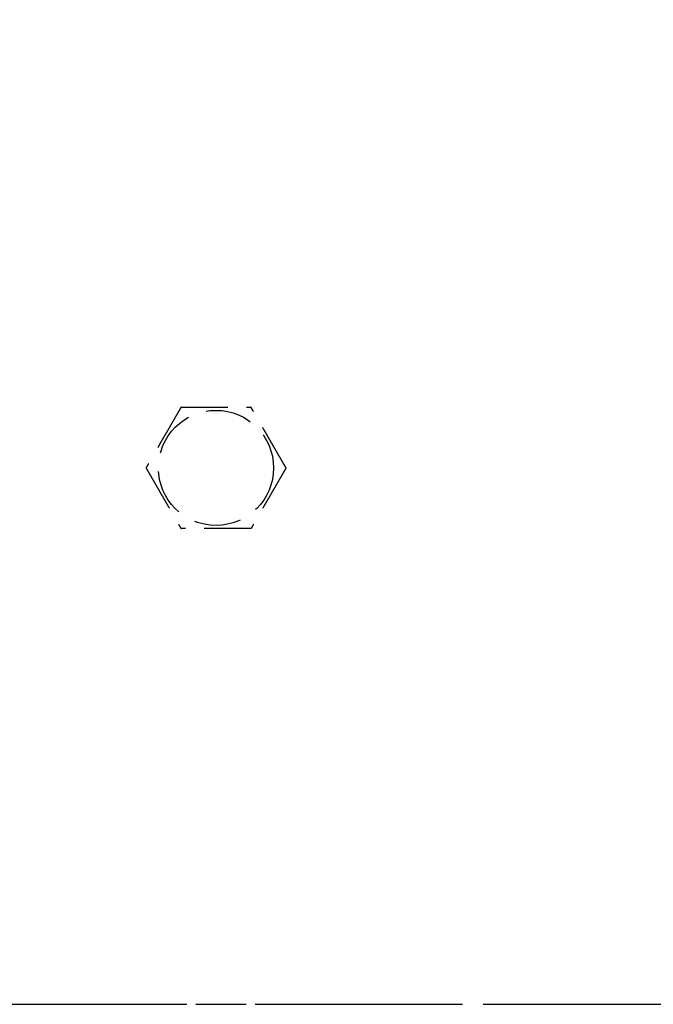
# Model space of a CAD drawing. Header units: millimetres. Extents: x -50096 to 615650, y 194565 to 243945.
# Tile 280 of 354: x 254903 to 254971, y 221663 to 221768. Entities that reach past the tile are written whole.
import ezdxf

# ---------------------------------------------------------------- set-up
doc = ezdxf.new("R2010")
doc.units = ezdxf.units.MM
for name, pattern in [('CENTER2', [28.575, 19.05, -3.175, 3.175, -3.175]), ('ГТО-1 Пунктир', [7, 5, -2]), ('осевая', [50.8, 31.75, -6.35, 6.35, -6.35])]:
    doc.linetypes.add(name, pattern=pattern)
for name, color, linetype, lineweight in [('ГТО-2_Оси_025', 6, 'осевая', 25), ('ГТО-2_Размеры_035', 2, 'Continuous', 35), ('ОГОС_Пунктир_025', 151, 'ГТО-1 Пунктир', 25)]:
    doc.layers.add(name, color=color, linetype=linetype, lineweight=lineweight)
doc.layers.add('ГТО-2_Штриховка_018', color=7, linetype='Continuous', lineweight=18, true_color=0x6b6b6b)
doc.layers.add('ОЗиМ Оси', color=4, linetype='CENTER2')

# ---------------------------------------------------------------- blocks, each defined once
blk = doc.blocks.new('ОГСО_Затвор_План')
at = {"layer": 'ГТО-2_Оси_025', "ltscale": 0.5}
blk.add_line((1439.69, 0), (-1270.3, 0), dxfattribs=at)
at = {"layer": 'ОГОС_Пунктир_025'}
blk.add_circle((-1044.17, 57.5), 6.17, dxfattribs=at)
blk.add_circle((-1044.17, 57.5), 6.17, dxfattribs=at)
for points, knots in [([(-1047.92, 64), (-1047.92, 64), (-1047.92, 64), (-1047.93, 63.99), (-1047.93, 63.99), (-1047.93, 63.98), (-1047.94, 63.97), (-1047.94, 63.96), (-1047.95, 63.95), (-1047.96, 63.94), (-1047.97, 63.93), (-1047.98, 63.91), (-1047.99, 63.89), (-1048, 63.87), (-1048.01, 63.84), (-1048.03, 63.81), (-1048.05, 63.78), (-1048.07, 63.75), (-1048.09, 63.71), (-1048.11, 63.68), (-1048.14, 63.63), (-1048.16, 63.58), (-1048.2, 63.52), (-1048.23, 63.46), (-1048.27, 63.4), (-1048.31, 63.34), (-1048.34, 63.27), (-1048.38, 63.21), (-1048.44, 63.11), (-1048.51, 62.99), (-1048.6, 62.84), (-1048.68, 62.68), (-1048.78, 62.52), (-1048.87, 62.37), (-1048.96, 62.21), (-1049.05, 62.05), (-1049.14, 61.89), (-1049.23, 61.73), (-1049.37, 61.49), (-1049.56, 61.16), (-1049.83, 60.69), (-1050.13, 60.17), (-1050.39, 59.73), (-1050.56, 59.43), (-1050.66, 59.26), (-1050.76, 59.09), (-1050.85, 58.93), (-1050.95, 58.76), (-1051.04, 58.6), (-1051.12, 58.46), (-1051.19, 58.34), (-1051.24, 58.25), (-1051.3, 58.15), (-1051.34, 58.08), (-1051.38, 58.01), (-1051.41, 57.96), (-1051.44, 57.91), (-1051.47, 57.86), (-1051.49, 57.82), (-1051.52, 57.77), (-1051.54, 57.73), (-1051.56, 57.7), (-1051.58, 57.67), (-1051.59, 57.65), (-1051.61, 57.62), (-1051.62, 57.6), (-1051.63, 57.58), (-1051.64, 57.56), (-1051.65, 57.55), (-1051.65, 57.54), (-1051.66, 57.53), (-1051.66, 57.52), (-1051.67, 57.51), (-1051.67, 57.51), (-1051.67, 57.5), (-1051.67, 57.5), (-1051.68, 57.5), (-1051.68, 57.5)], [0, 0, 0, 0, 0.004183, 0.008798, 0.014277, 0.021052, 0.029555, 0.040217, 0.053196, 0.068474, 0.085817, 0.104991, 0.125761, 0.147894, 0.180988, 0.216154, 0.253227, 0.292043, 0.332438, 0.374248, 0.417309, 0.483329, 0.551509, 0.621608, 0.693385, 0.766598, 0.841007, 0.916369, 0.992445, 1.16744, 1.344595, 1.523627, 1.704251, 1.886185, 2.069143, 2.252842, 2.436999, 2.621329, 2.805548, 3.279758, 3.752764, 4.418916, 5.086098, 5.279545, 5.472705, 5.665157, 5.856476, 6.046242, 6.23403, 6.419418, 6.531407, 6.641933, 6.750592, 6.856976, 6.916916, 6.975717, 7.033125, 7.088886, 7.142748, 7.194455, 7.243755, 7.276849, 7.308455, 7.338404, 7.366526, 7.392651, 7.41661, 7.433191, 7.448323, 7.461896, 7.473799, 7.483921, 7.492153, 7.498384, 7.502503, 7.504448, 7.505534, 7.505534, 7.505534, 7.505534]), ([(-1047.92, 64), (-1047.92, 64), (-1047.92, 64), (-1047.93, 63.99), (-1047.93, 63.99), (-1047.93, 63.98), (-1047.94, 63.97), (-1047.94, 63.96), (-1047.95, 63.95), (-1047.96, 63.94), (-1047.97, 63.93), (-1047.98, 63.91), (-1047.99, 63.89), (-1048, 63.87), (-1048.01, 63.84), (-1048.03, 63.81), (-1048.05, 63.78), (-1048.07, 63.75), (-1048.09, 63.71), (-1048.11, 63.68), (-1048.14, 63.63), (-1048.16, 63.58), (-1048.2, 63.52), (-1048.23, 63.46), (-1048.27, 63.4), (-1048.31, 63.34), (-1048.34, 63.27), (-1048.38, 63.21), (-1048.44, 63.11), (-1048.51, 62.99), (-1048.6, 62.84), (-1048.68, 62.68), (-1048.78, 62.52), (-1048.87, 62.37), (-1048.96, 62.21), (-1049.05, 62.05), (-1049.14, 61.89), (-1049.23, 61.73), (-1049.37, 61.49), (-1049.56, 61.16), (-1049.83, 60.69), (-1050.13, 60.17), (-1050.39, 59.73), (-1050.56, 59.43), (-1050.66, 59.26), (-1050.76, 59.09), (-1050.85, 58.93), (-1050.95, 58.76), (-1051.04, 58.6), (-1051.12, 58.46), (-1051.19, 58.34), (-1051.24, 58.25), (-1051.3, 58.15), (-1051.34, 58.08), (-1051.38, 58.01), (-1051.41, 57.96), (-1051.44, 57.91), (-1051.47, 57.86), (-1051.49, 57.82), (-1051.52, 57.77), (-1051.54, 57.73), (-1051.56, 57.7), (-1051.58, 57.67), (-1051.59, 57.65), (-1051.61, 57.62), (-1051.62, 57.6), (-1051.63, 57.58), (-1051.64, 57.56), (-1051.65, 57.55), (-1051.65, 57.54), (-1051.66, 57.53), (-1051.66, 57.52), (-1051.67, 57.51), (-1051.67, 57.51), (-1051.67, 57.5), (-1051.67, 57.5), (-1051.68, 57.5), (-1051.68, 57.5)], [0, 0, 0, 0, 0.004183, 0.008798, 0.014277, 0.021052, 0.029555, 0.040217, 0.053196, 0.068474, 0.085817, 0.104991, 0.125761, 0.147894, 0.180988, 0.216154, 0.253227, 0.292043, 0.332438, 0.374248, 0.417309, 0.483329, 0.551509, 0.621608, 0.693385, 0.766598, 0.841007, 0.916369, 0.992445, 1.16744, 1.344595, 1.523627, 1.704251, 1.886185, 2.069143, 2.252842, 2.436999, 2.621329, 2.805548, 3.279758, 3.752764, 4.418916, 5.086098, 5.279545, 5.472705, 5.665157, 5.856476, 6.046242, 6.23403, 6.419418, 6.531407, 6.641933, 6.750592, 6.856976, 6.916916, 6.975717, 7.033125, 7.088886, 7.142748, 7.194455, 7.243755, 7.276849, 7.308455, 7.338404, 7.366526, 7.392651, 7.41661, 7.433191, 7.448323, 7.461896, 7.473799, 7.483921, 7.492153, 7.498384, 7.502503, 7.504448, 7.505534, 7.505534, 7.505534, 7.505534]), ([(-1047.92, 64), (-1047.92, 64), (-1047.92, 64), (-1047.92, 64), (-1047.91, 64), (-1047.91, 64), (-1047.9, 64), (-1047.89, 64), (-1047.88, 64), (-1047.87, 64), (-1047.86, 64), (-1047.84, 64), (-1047.83, 64), (-1047.81, 64), (-1047.79, 64), (-1047.77, 64), (-1047.74, 64), (-1047.71, 64), (-1047.68, 64), (-1047.64, 64), (-1047.61, 64), (-1047.57, 64), (-1047.54, 64), (-1047.49, 64), (-1047.44, 64), (-1047.38, 64), (-1047.31, 64), (-1047.25, 64), (-1047.18, 64), (-1047.12, 64), (-1047.05, 64), (-1046.98, 64), (-1046.88, 64), (-1046.75, 64), (-1046.58, 64), (-1046.42, 64), (-1046.25, 64), (-1046.08, 64), (-1045.91, 64), (-1045.74, 64), (-1045.57, 64), (-1045.39, 64), (-1045.22, 64), (-1044.98, 64), (-1044.67, 64), (-1044.29, 64), (-1043.91, 64), (-1043.49, 64), (-1043.01, 64), (-1042.62, 64), (-1042.36, 64), (-1042.24, 64), (-1042.11, 64), (-1041.98, 64), (-1041.85, 64), (-1041.73, 64), (-1041.61, 64), (-1041.48, 64), (-1041.37, 64), (-1041.28, 64), (-1041.2, 64), (-1041.12, 64), (-1041.05, 64), (-1040.98, 64), (-1040.92, 64), (-1040.88, 64), (-1040.83, 64), (-1040.79, 64), (-1040.75, 64), (-1040.71, 64), (-1040.67, 64), (-1040.63, 64), (-1040.61, 64), (-1040.58, 64), (-1040.56, 64), (-1040.54, 64), (-1040.52, 64), (-1040.5, 64), (-1040.48, 64), (-1040.47, 64), (-1040.46, 64), (-1040.45, 64), (-1040.44, 64), (-1040.43, 64), (-1040.42, 64), (-1040.42, 64), (-1040.42, 64), (-1040.42, 64), (-1040.42, 64)], [0, 0, 0, 0, 0.003645, 0.007566, 0.012039, 0.017343, 0.023752, 0.031543, 0.040993, 0.052264, 0.065302, 0.079955, 0.096069, 0.113489, 0.132062, 0.151634, 0.180993, 0.211956, 0.244414, 0.278254, 0.313367, 0.349642, 0.386968, 0.425234, 0.484849, 0.546199, 0.609114, 0.67342, 0.738945, 0.805518, 0.872967, 0.94112, 1.009805, 1.173352, 1.338697, 1.50563, 1.673945, 1.843435, 2.013891, 2.185105, 2.356871, 2.528981, 2.701226, 2.8734, 3.253795, 3.633187, 4.011941, 4.390425, 4.911078, 5.431731, 5.559867, 5.687803, 5.81535, 5.942319, 6.068521, 6.193767, 6.317868, 6.440634, 6.561877, 6.642693, 6.722516, 6.801133, 6.878331, 6.953896, 7.000474, 7.046161, 7.090798, 7.134226, 7.176284, 7.216813, 7.255653, 7.292644, 7.318036, 7.342284, 7.365288, 7.386943, 7.407149, 7.425803, 7.442802, 7.456039, 7.467883, 7.478242, 7.487027, 7.494147, 7.499513, 7.503033, 7.504638, 7.505536, 7.505536, 7.505536, 7.505536]), ([(-1047.92, 64), (-1047.92, 64), (-1047.92, 64), (-1047.92, 64), (-1047.91, 64), (-1047.91, 64), (-1047.9, 64), (-1047.89, 64), (-1047.88, 64), (-1047.87, 64), (-1047.86, 64), (-1047.84, 64), (-1047.83, 64), (-1047.81, 64), (-1047.79, 64), (-1047.77, 64), (-1047.74, 64), (-1047.71, 64), (-1047.68, 64), (-1047.64, 64), (-1047.61, 64), (-1047.57, 64), (-1047.54, 64), (-1047.49, 64), (-1047.44, 64), (-1047.38, 64), (-1047.31, 64), (-1047.25, 64), (-1047.18, 64), (-1047.12, 64), (-1047.05, 64), (-1046.98, 64), (-1046.88, 64), (-1046.75, 64), (-1046.58, 64), (-1046.42, 64), (-1046.25, 64), (-1046.08, 64), (-1045.91, 64), (-1045.74, 64), (-1045.57, 64), (-1045.39, 64), (-1045.22, 64), (-1044.98, 64), (-1044.67, 64), (-1044.29, 64), (-1043.91, 64), (-1043.49, 64), (-1043.01, 64), (-1042.62, 64), (-1042.36, 64), (-1042.24, 64), (-1042.11, 64), (-1041.98, 64), (-1041.85, 64), (-1041.73, 64), (-1041.61, 64), (-1041.48, 64), (-1041.37, 64), (-1041.28, 64), (-1041.2, 64), (-1041.12, 64), (-1041.05, 64), (-1040.98, 64), (-1040.92, 64), (-1040.88, 64), (-1040.83, 64), (-1040.79, 64), (-1040.75, 64), (-1040.71, 64), (-1040.67, 64), (-1040.63, 64), (-1040.61, 64), (-1040.58, 64), (-1040.56, 64), (-1040.54, 64), (-1040.52, 64), (-1040.5, 64), (-1040.48, 64), (-1040.47, 64), (-1040.46, 64), (-1040.45, 64), (-1040.44, 64), (-1040.43, 64), (-1040.42, 64), (-1040.42, 64), (-1040.42, 64), (-1040.42, 64), (-1040.42, 64)], [0, 0, 0, 0, 0.003645, 0.007566, 0.012039, 0.017343, 0.023752, 0.031543, 0.040993, 0.052264, 0.065302, 0.079955, 0.096069, 0.113489, 0.132062, 0.151634, 0.180993, 0.211956, 0.244414, 0.278254, 0.313367, 0.349642, 0.386968, 0.425234, 0.484849, 0.546199, 0.609114, 0.67342, 0.738945, 0.805518, 0.872967, 0.94112, 1.009805, 1.173352, 1.338697, 1.50563, 1.673945, 1.843435, 2.013891, 2.185105, 2.356871, 2.528981, 2.701226, 2.8734, 3.253795, 3.633187, 4.011941, 4.390425, 4.911078, 5.431731, 5.559867, 5.687803, 5.81535, 5.942319, 6.068521, 6.193767, 6.317868, 6.440634, 6.561877, 6.642693, 6.722516, 6.801133, 6.878331, 6.953896, 7.000474, 7.046161, 7.090798, 7.134226, 7.176284, 7.216813, 7.255653, 7.292644, 7.318036, 7.342284, 7.365288, 7.386943, 7.407149, 7.425803, 7.442802, 7.456039, 7.467883, 7.478242, 7.487027, 7.494147, 7.499513, 7.503033, 7.504638, 7.505536, 7.505536, 7.505536, 7.505536]), ([(-1036.66, 57.5), (-1036.67, 57.5), (-1036.67, 57.5), (-1036.67, 57.51), (-1036.67, 57.51), (-1036.67, 57.52), (-1036.68, 57.52), (-1036.68, 57.53), (-1036.69, 57.54), (-1036.69, 57.55), (-1036.7, 57.56), (-1036.7, 57.57), (-1036.71, 57.58), (-1036.72, 57.6), (-1036.73, 57.61), (-1036.74, 57.64), (-1036.76, 57.66), (-1036.78, 57.69), (-1036.79, 57.72), (-1036.81, 57.76), (-1036.83, 57.79), (-1036.86, 57.83), (-1036.88, 57.87), (-1036.91, 57.92), (-1036.94, 57.97), (-1036.97, 58.03), (-1037, 58.08), (-1037.03, 58.14), (-1037.07, 58.2), (-1037.1, 58.26), (-1037.14, 58.32), (-1037.19, 58.4), (-1037.25, 58.52), (-1037.33, 58.66), (-1037.42, 58.8), (-1037.5, 58.95), (-1037.59, 59.1), (-1037.67, 59.24), (-1037.76, 59.39), (-1037.84, 59.54), (-1037.93, 59.69), (-1038.02, 59.84), (-1038.14, 60.05), (-1038.29, 60.32), (-1038.48, 60.65), (-1038.67, 60.97), (-1038.88, 61.34), (-1039.12, 61.75), (-1039.32, 62.1), (-1039.45, 62.33), (-1039.52, 62.45), (-1039.6, 62.58), (-1039.67, 62.7), (-1039.74, 62.82), (-1039.81, 62.94), (-1039.88, 63.06), (-1039.94, 63.17), (-1039.99, 63.25), (-1040.03, 63.32), (-1040.06, 63.39), (-1040.1, 63.46), (-1040.14, 63.51), (-1040.16, 63.56), (-1040.19, 63.6), (-1040.21, 63.64), (-1040.23, 63.68), (-1040.25, 63.71), (-1040.27, 63.75), (-1040.29, 63.78), (-1040.31, 63.81), (-1040.32, 63.84), (-1040.34, 63.86), (-1040.35, 63.88), (-1040.36, 63.9), (-1040.37, 63.91), (-1040.38, 63.93), (-1040.39, 63.94), (-1040.39, 63.96), (-1040.4, 63.97), (-1040.4, 63.98), (-1040.41, 63.98), (-1040.41, 63.99), (-1040.41, 63.99), (-1040.42, 64), (-1040.42, 64), (-1040.42, 64), (-1040.42, 64)], [0, 0, 0, 0, 0.003647, 0.00757, 0.012046, 0.017351, 0.023761, 0.031553, 0.041004, 0.052275, 0.065312, 0.079964, 0.096076, 0.113495, 0.132067, 0.151638, 0.185325, 0.221088, 0.258762, 0.298181, 0.33918, 0.381592, 0.425253, 0.48487, 0.546221, 0.609136, 0.673441, 0.738966, 0.805539, 0.872987, 0.941139, 1.009822, 1.173367, 1.33871, 1.505642, 1.673957, 1.843445, 2.013901, 2.185115, 2.356881, 2.528991, 2.701236, 2.87341, 3.253803, 3.633193, 4.011945, 4.390427, 4.91108, 5.431733, 5.575876, 5.719736, 5.863044, 6.005531, 6.146928, 6.286964, 6.425373, 6.561883, 6.642701, 6.722526, 6.801145, 6.878344, 6.95391, 7.000487, 7.046173, 7.090809, 7.134235, 7.176293, 7.21682, 7.255659, 7.292649, 7.318042, 7.34229, 7.365294, 7.38695, 7.407156, 7.425811, 7.442813, 7.456051, 7.467896, 7.478256, 7.487041, 7.49416, 7.499522, 7.503037, 7.504636, 7.505526, 7.505526, 7.505526, 7.505526]), ([(-1036.66, 57.5), (-1036.67, 57.5), (-1036.67, 57.5), (-1036.67, 57.51), (-1036.67, 57.51), (-1036.67, 57.52), (-1036.68, 57.52), (-1036.68, 57.53), (-1036.69, 57.54), (-1036.69, 57.55), (-1036.7, 57.56), (-1036.7, 57.57), (-1036.71, 57.58), (-1036.72, 57.6), (-1036.73, 57.61), (-1036.74, 57.64), (-1036.76, 57.66), (-1036.78, 57.69), (-1036.79, 57.72), (-1036.81, 57.76), (-1036.83, 57.79), (-1036.86, 57.83), (-1036.88, 57.87), (-1036.91, 57.92), (-1036.94, 57.97), (-1036.97, 58.03), (-1037, 58.08), (-1037.03, 58.14), (-1037.07, 58.2), (-1037.1, 58.26), (-1037.14, 58.32), (-1037.19, 58.4), (-1037.25, 58.52), (-1037.33, 58.66), (-1037.42, 58.8), (-1037.5, 58.95), (-1037.59, 59.1), (-1037.67, 59.24), (-1037.76, 59.39), (-1037.84, 59.54), (-1037.93, 59.69), (-1038.02, 59.84), (-1038.14, 60.05), (-1038.29, 60.32), (-1038.48, 60.65), (-1038.67, 60.97), (-1038.88, 61.34), (-1039.12, 61.75), (-1039.32, 62.1), (-1039.45, 62.33), (-1039.52, 62.45), (-1039.6, 62.58), (-1039.67, 62.7), (-1039.74, 62.82), (-1039.81, 62.94), (-1039.88, 63.06), (-1039.94, 63.17), (-1039.99, 63.25), (-1040.03, 63.32), (-1040.06, 63.39), (-1040.1, 63.46), (-1040.14, 63.51), (-1040.16, 63.56), (-1040.19, 63.6), (-1040.21, 63.64), (-1040.23, 63.68), (-1040.25, 63.71), (-1040.27, 63.75), (-1040.29, 63.78), (-1040.31, 63.81), (-1040.32, 63.84), (-1040.34, 63.86), (-1040.35, 63.88), (-1040.36, 63.9), (-1040.37, 63.91), (-1040.38, 63.93), (-1040.39, 63.94), (-1040.39, 63.96), (-1040.4, 63.97), (-1040.4, 63.98), (-1040.41, 63.98), (-1040.41, 63.99), (-1040.41, 63.99), (-1040.42, 64), (-1040.42, 64), (-1040.42, 64), (-1040.42, 64)], [0, 0, 0, 0, 0.003647, 0.00757, 0.012046, 0.017351, 0.023761, 0.031553, 0.041004, 0.052275, 0.065312, 0.079964, 0.096076, 0.113495, 0.132067, 0.151638, 0.185325, 0.221088, 0.258762, 0.298181, 0.33918, 0.381592, 0.425253, 0.48487, 0.546221, 0.609136, 0.673441, 0.738966, 0.805539, 0.872987, 0.941139, 1.009822, 1.173367, 1.33871, 1.505642, 1.673957, 1.843445, 2.013901, 2.185115, 2.356881, 2.528991, 2.701236, 2.87341, 3.253803, 3.633193, 4.011945, 4.390427, 4.91108, 5.431733, 5.575876, 5.719736, 5.863044, 6.005531, 6.146928, 6.286964, 6.425373, 6.561883, 6.642701, 6.722526, 6.801145, 6.878344, 6.95391, 7.000487, 7.046173, 7.090809, 7.134235, 7.176293, 7.21682, 7.255659, 7.292649, 7.318042, 7.34229, 7.365294, 7.38695, 7.407156, 7.425811, 7.442813, 7.456051, 7.467896, 7.478256, 7.487041, 7.49416, 7.499522, 7.503037, 7.504636, 7.505526, 7.505526, 7.505526, 7.505526]), ([(-1051.68, 57.5), (-1051.67, 57.5), (-1051.67, 57.5), (-1051.67, 57.49), (-1051.67, 57.49), (-1051.67, 57.48), (-1051.66, 57.48), (-1051.66, 57.47), (-1051.65, 57.46), (-1051.65, 57.45), (-1051.64, 57.44), (-1051.64, 57.43), (-1051.63, 57.42), (-1051.62, 57.4), (-1051.61, 57.39), (-1051.6, 57.36), (-1051.58, 57.34), (-1051.56, 57.31), (-1051.55, 57.28), (-1051.53, 57.24), (-1051.51, 57.21), (-1051.48, 57.17), (-1051.46, 57.13), (-1051.43, 57.08), (-1051.4, 57.03), (-1051.37, 56.97), (-1051.34, 56.92), (-1051.31, 56.86), (-1051.27, 56.8), (-1051.24, 56.74), (-1051.2, 56.69), (-1051.15, 56.6), (-1051.09, 56.48), (-1051.01, 56.34), (-1050.92, 56.2), (-1050.84, 56.05), (-1050.75, 55.9), (-1050.67, 55.76), (-1050.58, 55.61), (-1050.5, 55.46), (-1050.41, 55.31), (-1050.32, 55.16), (-1050.2, 54.95), (-1050.05, 54.68), (-1049.86, 54.35), (-1049.67, 54.03), (-1049.46, 53.66), (-1049.22, 53.25), (-1049.02, 52.9), (-1048.89, 52.67), (-1048.82, 52.55), (-1048.74, 52.42), (-1048.67, 52.3), (-1048.6, 52.18), (-1048.53, 52.06), (-1048.46, 51.94), (-1048.4, 51.83), (-1048.35, 51.75), (-1048.31, 51.68), (-1048.28, 51.61), (-1048.24, 51.54), (-1048.2, 51.49), (-1048.18, 51.44), (-1048.15, 51.4), (-1048.13, 51.36), (-1048.11, 51.32), (-1048.09, 51.29), (-1048.07, 51.25), (-1048.05, 51.22), (-1048.03, 51.19), (-1048.01, 51.16), (-1048, 51.14), (-1047.99, 51.11), (-1047.98, 51.09), (-1047.96, 51.07), (-1047.96, 51.06), (-1047.95, 51.04), (-1047.94, 51.03), (-1047.94, 51.02), (-1047.93, 51.02), (-1047.93, 51.01), (-1047.93, 51.01), (-1047.92, 51), (-1047.92, 51), (-1047.92, 51), (-1047.92, 51)], [0, 0, 0, 0, 0.003647, 0.00757, 0.012046, 0.017351, 0.023761, 0.031553, 0.041004, 0.052275, 0.065313, 0.079965, 0.096077, 0.113495, 0.132067, 0.151638, 0.185324, 0.221085, 0.258757, 0.298174, 0.339171, 0.381581, 0.42524, 0.484856, 0.546207, 0.609121, 0.673427, 0.738952, 0.805525, 0.872973, 0.941125, 1.009809, 1.173356, 1.338701, 1.505634, 1.67395, 1.84344, 2.013896, 2.185112, 2.356878, 2.528989, 2.701235, 2.87341, 3.253803, 3.633193, 4.011945, 4.390427, 4.91108, 5.431733, 5.575876, 5.719737, 5.863045, 6.005532, 6.146929, 6.286966, 6.425374, 6.561883, 6.642698, 6.72252, 6.801136, 6.878333, 6.953897, 7.000475, 7.046163, 7.0908, 7.134229, 7.176287, 7.216817, 7.255658, 7.292649, 7.322166, 7.350103, 7.376298, 7.40059, 7.422815, 7.442813, 7.45605, 7.467893, 7.478252, 7.487037, 7.494156, 7.499519, 7.503037, 7.504639, 7.505534, 7.505534, 7.505534, 7.505534]), ([(-1051.68, 57.5), (-1051.67, 57.5), (-1051.67, 57.5), (-1051.67, 57.49), (-1051.67, 57.49), (-1051.67, 57.48), (-1051.66, 57.48), (-1051.66, 57.47), (-1051.65, 57.46), (-1051.65, 57.45), (-1051.64, 57.44), (-1051.64, 57.43), (-1051.63, 57.42), (-1051.62, 57.4), (-1051.61, 57.39), (-1051.6, 57.36), (-1051.58, 57.34), (-1051.56, 57.31), (-1051.55, 57.28), (-1051.53, 57.24), (-1051.51, 57.21), (-1051.48, 57.17), (-1051.46, 57.13), (-1051.43, 57.08), (-1051.4, 57.03), (-1051.37, 56.97), (-1051.34, 56.92), (-1051.31, 56.86), (-1051.27, 56.8), (-1051.24, 56.74), (-1051.2, 56.69), (-1051.15, 56.6), (-1051.09, 56.48), (-1051.01, 56.34), (-1050.92, 56.2), (-1050.84, 56.05), (-1050.75, 55.9), (-1050.67, 55.76), (-1050.58, 55.61), (-1050.5, 55.46), (-1050.41, 55.31), (-1050.32, 55.16), (-1050.2, 54.95), (-1050.05, 54.68), (-1049.86, 54.35), (-1049.67, 54.03), (-1049.46, 53.66), (-1049.22, 53.25), (-1049.02, 52.9), (-1048.89, 52.67), (-1048.82, 52.55), (-1048.74, 52.42), (-1048.67, 52.3), (-1048.6, 52.18), (-1048.53, 52.06), (-1048.46, 51.94), (-1048.4, 51.83), (-1048.35, 51.75), (-1048.31, 51.68), (-1048.28, 51.61), (-1048.24, 51.54), (-1048.2, 51.49), (-1048.18, 51.44), (-1048.15, 51.4), (-1048.13, 51.36), (-1048.11, 51.32), (-1048.09, 51.29), (-1048.07, 51.25), (-1048.05, 51.22), (-1048.03, 51.19), (-1048.01, 51.16), (-1048, 51.14), (-1047.99, 51.11), (-1047.98, 51.09), (-1047.96, 51.07), (-1047.96, 51.06), (-1047.95, 51.04), (-1047.94, 51.03), (-1047.94, 51.02), (-1047.93, 51.02), (-1047.93, 51.01), (-1047.93, 51.01), (-1047.92, 51), (-1047.92, 51), (-1047.92, 51), (-1047.92, 51)], [0, 0, 0, 0, 0.003647, 0.00757, 0.012046, 0.017351, 0.023761, 0.031553, 0.041004, 0.052275, 0.065313, 0.079965, 0.096077, 0.113495, 0.132067, 0.151638, 0.185324, 0.221085, 0.258757, 0.298174, 0.339171, 0.381581, 0.42524, 0.484856, 0.546207, 0.609121, 0.673427, 0.738952, 0.805525, 0.872973, 0.941125, 1.009809, 1.173356, 1.338701, 1.505634, 1.67395, 1.84344, 2.013896, 2.185112, 2.356878, 2.528989, 2.701235, 2.87341, 3.253803, 3.633193, 4.011945, 4.390427, 4.91108, 5.431733, 5.575876, 5.719737, 5.863045, 6.005532, 6.146929, 6.286966, 6.425374, 6.561883, 6.642698, 6.72252, 6.801136, 6.878333, 6.953897, 7.000475, 7.046163, 7.0908, 7.134229, 7.176287, 7.216817, 7.255658, 7.292649, 7.322166, 7.350103, 7.376298, 7.40059, 7.422815, 7.442813, 7.45605, 7.467893, 7.478252, 7.487037, 7.494156, 7.499519, 7.503037, 7.504639, 7.505534, 7.505534, 7.505534, 7.505534]), ([(-1036.66, 57.5), (-1036.67, 57.5), (-1036.67, 57.5), (-1036.67, 57.49), (-1036.67, 57.49), (-1036.68, 57.48), (-1036.68, 57.47), (-1036.69, 57.46), (-1036.69, 57.45), (-1036.7, 57.44), (-1036.71, 57.43), (-1036.72, 57.41), (-1036.73, 57.39), (-1036.74, 57.37), (-1036.76, 57.34), (-1036.77, 57.31), (-1036.79, 57.28), (-1036.81, 57.25), (-1036.83, 57.21), (-1036.85, 57.18), (-1036.88, 57.13), (-1036.91, 57.08), (-1036.94, 57.02), (-1036.98, 56.96), (-1037.01, 56.9), (-1037.05, 56.84), (-1037.09, 56.77), (-1037.12, 56.71), (-1037.18, 56.61), (-1037.25, 56.49), (-1037.34, 56.34), (-1037.43, 56.18), (-1037.52, 56.02), (-1037.61, 55.87), (-1037.7, 55.71), (-1037.79, 55.55), (-1037.88, 55.39), (-1037.98, 55.23), (-1038.12, 54.99), (-1038.3, 54.66), (-1038.57, 54.19), (-1038.87, 53.67), (-1039.13, 53.23), (-1039.3, 52.93), (-1039.4, 52.76), (-1039.5, 52.59), (-1039.59, 52.43), (-1039.69, 52.26), (-1039.78, 52.1), (-1039.86, 51.96), (-1039.93, 51.84), (-1039.99, 51.75), (-1040.04, 51.65), (-1040.09, 51.58), (-1040.12, 51.51), (-1040.15, 51.46), (-1040.18, 51.41), (-1040.21, 51.36), (-1040.24, 51.32), (-1040.26, 51.27), (-1040.28, 51.23), (-1040.3, 51.2), (-1040.32, 51.17), (-1040.33, 51.15), (-1040.35, 51.12), (-1040.36, 51.1), (-1040.37, 51.08), (-1040.38, 51.06), (-1040.39, 51.05), (-1040.4, 51.04), (-1040.4, 51.03), (-1040.41, 51.02), (-1040.41, 51.01), (-1040.41, 51.01), (-1040.42, 51), (-1040.42, 51), (-1040.42, 51), (-1040.42, 51)], [0, 0, 0, 0, 0.004181, 0.008795, 0.014272, 0.021046, 0.029547, 0.040209, 0.053189, 0.068468, 0.085812, 0.104988, 0.12576, 0.147894, 0.180989, 0.216156, 0.253229, 0.292045, 0.332439, 0.374249, 0.417309, 0.483329, 0.551508, 0.621607, 0.693384, 0.766597, 0.841006, 0.916369, 0.992445, 1.16744, 1.344596, 1.523628, 1.704252, 1.886185, 2.069144, 2.252843, 2.436999, 2.621329, 2.805548, 3.279761, 3.75277, 4.418918, 5.086098, 5.279547, 5.47271, 5.665164, 5.856486, 6.046253, 6.234042, 6.419431, 6.531414, 6.641935, 6.750588, 6.856968, 6.91691, 6.975712, 7.033121, 7.088884, 7.142746, 7.194455, 7.243755, 7.276848, 7.308454, 7.338403, 7.366525, 7.392651, 7.41661, 7.433192, 7.448325, 7.461899, 7.473803, 7.483926, 7.492157, 7.498387, 7.502503, 7.504445, 7.505526, 7.505526, 7.505526, 7.505526]), ([(-1036.66, 57.5), (-1036.67, 57.5), (-1036.67, 57.5), (-1036.67, 57.49), (-1036.67, 57.49), (-1036.68, 57.48), (-1036.68, 57.47), (-1036.69, 57.46), (-1036.69, 57.45), (-1036.7, 57.44), (-1036.71, 57.43), (-1036.72, 57.41), (-1036.73, 57.39), (-1036.74, 57.37), (-1036.76, 57.34), (-1036.77, 57.31), (-1036.79, 57.28), (-1036.81, 57.25), (-1036.83, 57.21), (-1036.85, 57.18), (-1036.88, 57.13), (-1036.91, 57.08), (-1036.94, 57.02), (-1036.98, 56.96), (-1037.01, 56.9), (-1037.05, 56.84), (-1037.09, 56.77), (-1037.12, 56.71), (-1037.18, 56.61), (-1037.25, 56.49), (-1037.34, 56.34), (-1037.43, 56.18), (-1037.52, 56.02), (-1037.61, 55.87), (-1037.7, 55.71), (-1037.79, 55.55), (-1037.88, 55.39), (-1037.98, 55.23), (-1038.12, 54.99), (-1038.3, 54.66), (-1038.57, 54.19), (-1038.87, 53.67), (-1039.13, 53.23), (-1039.3, 52.93), (-1039.4, 52.76), (-1039.5, 52.59), (-1039.59, 52.43), (-1039.69, 52.26), (-1039.78, 52.1), (-1039.86, 51.96), (-1039.93, 51.84), (-1039.99, 51.75), (-1040.04, 51.65), (-1040.09, 51.58), (-1040.12, 51.51), (-1040.15, 51.46), (-1040.18, 51.41), (-1040.21, 51.36), (-1040.24, 51.32), (-1040.26, 51.27), (-1040.28, 51.23), (-1040.3, 51.2), (-1040.32, 51.17), (-1040.33, 51.15), (-1040.35, 51.12), (-1040.36, 51.1), (-1040.37, 51.08), (-1040.38, 51.06), (-1040.39, 51.05), (-1040.4, 51.04), (-1040.4, 51.03), (-1040.41, 51.02), (-1040.41, 51.01), (-1040.41, 51.01), (-1040.42, 51), (-1040.42, 51), (-1040.42, 51), (-1040.42, 51)], [0, 0, 0, 0, 0.004181, 0.008795, 0.014272, 0.021046, 0.029547, 0.040209, 0.053189, 0.068468, 0.085812, 0.104988, 0.12576, 0.147894, 0.180989, 0.216156, 0.253229, 0.292045, 0.332439, 0.374249, 0.417309, 0.483329, 0.551508, 0.621607, 0.693384, 0.766597, 0.841006, 0.916369, 0.992445, 1.16744, 1.344596, 1.523628, 1.704252, 1.886185, 2.069144, 2.252843, 2.436999, 2.621329, 2.805548, 3.279761, 3.75277, 4.418918, 5.086098, 5.279547, 5.47271, 5.665164, 5.856486, 6.046253, 6.234042, 6.419431, 6.531414, 6.641935, 6.750588, 6.856968, 6.91691, 6.975712, 7.033121, 7.088884, 7.142746, 7.194455, 7.243755, 7.276848, 7.308454, 7.338403, 7.366525, 7.392651, 7.41661, 7.433192, 7.448325, 7.461899, 7.473803, 7.483926, 7.492157, 7.498387, 7.502503, 7.504445, 7.505526, 7.505526, 7.505526, 7.505526]), ([(-1040.42, 51), (-1040.42, 51), (-1040.42, 51), (-1040.43, 51), (-1040.43, 51), (-1040.44, 51), (-1040.44, 51), (-1040.45, 51), (-1040.46, 51), (-1040.47, 51), (-1040.48, 51), (-1040.5, 51), (-1040.51, 51), (-1040.53, 51), (-1040.55, 51), (-1040.57, 51), (-1040.6, 51), (-1040.63, 51), (-1040.66, 51), (-1040.7, 51), (-1040.73, 51), (-1040.77, 51), (-1040.8, 51), (-1040.85, 51), (-1040.9, 51), (-1040.96, 51), (-1041.03, 51), (-1041.09, 51), (-1041.16, 51), (-1041.22, 51), (-1041.29, 51), (-1041.36, 51), (-1041.46, 51), (-1041.59, 51), (-1041.76, 51), (-1041.92, 51), (-1042.09, 51), (-1042.26, 51), (-1042.43, 51), (-1042.6, 51), (-1042.77, 51), (-1042.95, 51), (-1043.12, 51), (-1043.36, 51), (-1043.67, 51), (-1044.05, 51), (-1044.43, 51), (-1044.86, 51), (-1045.33, 51), (-1045.72, 51), (-1045.98, 51), (-1046.1, 51), (-1046.23, 51), (-1046.36, 51), (-1046.49, 51), (-1046.61, 51), (-1046.73, 51), (-1046.86, 51), (-1046.97, 51), (-1047.06, 51), (-1047.14, 51), (-1047.22, 51), (-1047.3, 51), (-1047.36, 51), (-1047.42, 51), (-1047.46, 51), (-1047.51, 51), (-1047.55, 51), (-1047.59, 51), (-1047.63, 51), (-1047.67, 51), (-1047.71, 51), (-1047.73, 51), (-1047.76, 51), (-1047.78, 51), (-1047.8, 51), (-1047.82, 51), (-1047.84, 51), (-1047.86, 51), (-1047.87, 51), (-1047.88, 51), (-1047.9, 51), (-1047.9, 51), (-1047.91, 51), (-1047.92, 51), (-1047.92, 51), (-1047.92, 51), (-1047.92, 51), (-1047.92, 51)], [0, 0, 0, 0, 0.003647, 0.007571, 0.012047, 0.017353, 0.023764, 0.031557, 0.041008, 0.052279, 0.065318, 0.079971, 0.096085, 0.113504, 0.132077, 0.151649, 0.181007, 0.21197, 0.244428, 0.278268, 0.313382, 0.349657, 0.386983, 0.425249, 0.484864, 0.546215, 0.609129, 0.673435, 0.73896, 0.805534, 0.872982, 0.941135, 1.00982, 1.173367, 1.338711, 1.505645, 1.67396, 1.843449, 2.013905, 2.18512, 2.356886, 2.528995, 2.701241, 2.873415, 3.25381, 3.633202, 4.011956, 4.39044, 4.911093, 5.431746, 5.559882, 5.687818, 5.815365, 5.942334, 6.068536, 6.193782, 6.317882, 6.440649, 6.561892, 6.642708, 6.722531, 6.801149, 6.878346, 6.953911, 7.000488, 7.046175, 7.090812, 7.13424, 7.176298, 7.216827, 7.255667, 7.292659, 7.318051, 7.342301, 7.365304, 7.38696, 7.407166, 7.425819, 7.442817, 7.456052, 7.467893, 7.47825, 7.487032, 7.49415, 7.499514, 7.503033, 7.504638, 7.505536, 7.505536, 7.505536, 7.505536]), ([(-1040.42, 51), (-1040.42, 51), (-1040.42, 51), (-1040.43, 51), (-1040.43, 51), (-1040.44, 51), (-1040.44, 51), (-1040.45, 51), (-1040.46, 51), (-1040.47, 51), (-1040.48, 51), (-1040.5, 51), (-1040.51, 51), (-1040.53, 51), (-1040.55, 51), (-1040.57, 51), (-1040.6, 51), (-1040.63, 51), (-1040.66, 51), (-1040.7, 51), (-1040.73, 51), (-1040.77, 51), (-1040.8, 51), (-1040.85, 51), (-1040.9, 51), (-1040.96, 51), (-1041.03, 51), (-1041.09, 51), (-1041.16, 51), (-1041.22, 51), (-1041.29, 51), (-1041.36, 51), (-1041.46, 51), (-1041.59, 51), (-1041.76, 51), (-1041.92, 51), (-1042.09, 51), (-1042.26, 51), (-1042.43, 51), (-1042.6, 51), (-1042.77, 51), (-1042.95, 51), (-1043.12, 51), (-1043.36, 51), (-1043.67, 51), (-1044.05, 51), (-1044.43, 51), (-1044.86, 51), (-1045.33, 51), (-1045.72, 51), (-1045.98, 51), (-1046.1, 51), (-1046.23, 51), (-1046.36, 51), (-1046.49, 51), (-1046.61, 51), (-1046.73, 51), (-1046.86, 51), (-1046.97, 51), (-1047.06, 51), (-1047.14, 51), (-1047.22, 51), (-1047.3, 51), (-1047.36, 51), (-1047.42, 51), (-1047.46, 51), (-1047.51, 51), (-1047.55, 51), (-1047.59, 51), (-1047.63, 51), (-1047.67, 51), (-1047.71, 51), (-1047.73, 51), (-1047.76, 51), (-1047.78, 51), (-1047.8, 51), (-1047.82, 51), (-1047.84, 51), (-1047.86, 51), (-1047.87, 51), (-1047.88, 51), (-1047.9, 51), (-1047.9, 51), (-1047.91, 51), (-1047.92, 51), (-1047.92, 51), (-1047.92, 51), (-1047.92, 51), (-1047.92, 51)], [0, 0, 0, 0, 0.003647, 0.007571, 0.012047, 0.017353, 0.023764, 0.031557, 0.041008, 0.052279, 0.065318, 0.079971, 0.096085, 0.113504, 0.132077, 0.151649, 0.181007, 0.21197, 0.244428, 0.278268, 0.313382, 0.349657, 0.386983, 0.425249, 0.484864, 0.546215, 0.609129, 0.673435, 0.73896, 0.805534, 0.872982, 0.941135, 1.00982, 1.173367, 1.338711, 1.505645, 1.67396, 1.843449, 2.013905, 2.18512, 2.356886, 2.528995, 2.701241, 2.873415, 3.25381, 3.633202, 4.011956, 4.39044, 4.911093, 5.431746, 5.559882, 5.687818, 5.815365, 5.942334, 6.068536, 6.193782, 6.317882, 6.440649, 6.561892, 6.642708, 6.722531, 6.801149, 6.878346, 6.953911, 7.000488, 7.046175, 7.090812, 7.13424, 7.176298, 7.216827, 7.255667, 7.292659, 7.318051, 7.342301, 7.365304, 7.38696, 7.407166, 7.425819, 7.442817, 7.456052, 7.467893, 7.47825, 7.487032, 7.49415, 7.499514, 7.503033, 7.504638, 7.505536, 7.505536, 7.505536, 7.505536])]:
    blk.add_open_spline(points, degree=3, knots=knots, dxfattribs=at)
blk = doc.blocks.new('A$C1AA538EC')
at = {"layer": 'ГТО-2_Размеры_035', "rotation": 0.0001303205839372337}
blk.add_blockref('ОГСО_Затвор_План', (0, -11100.09), dxfattribs=at)

msp = doc.modelspace()

# ---------------------------------------------------------------- hatches: boundary and pattern name
at = {"layer": 'ГТО-2_Штриховка_018'}
h = msp.add_hatch(dxfattribs=at)
h.set_pattern_fill('ANSI35', color=256, scale=100)
h.set_pattern_definition([(45, (-115466.6, -494469.8), (-449.0128, 449.0128), []), (45, (-115017.6, -494469.8), (-449.0128, 449.0128), [793.75, -158.75, 0, -158.75])])
h.paths.add_polyline_path([(243988.45, 233562.87), (247488.45, 233562.87), (247488.45, 236562.87), (227633.45, 236562.87), (227633.45, 228037.87), (232688.45, 228037.87), (232688.45, 229062.87), (243988.45, 229062.87)])
edge = h.paths.add_edge_path(flags=16)
edge.add_arc((234968.45, 232762.78), 1700, 0, 360)
edge = h.paths.add_edge_path(flags=16)
edge.add_arc((255968.45, 232762.78), 1700, 0, 360)
h.paths.add_polyline_path([(264438.45, 224462.87), (264438.45, 224822.87), (265938.45, 224822.87), (265938.45, 224462.87), (276518.45, 224462.87), (276518.45, 221662.7), (278018.45, 221662.7), (278018.45, 225962.87), (263788.45, 225962.87), (263788.45, 236562.87), (247488.45, 236562.87), (247488.45, 233562.87), (250988.45, 233562.87), (250988.45, 229062.87), (262288.45, 229062.87), (262288.45, 226212.87), (247488.45, 226212.87), (247488.45, 224462.87), (252623.45, 224462.87), (252623.45, 224822.87), (254123.45, 224822.87), (254123.45, 224462.87), (258378.45, 224462.87), (258378.45, 224822.87), (259878.45, 224822.87), (259878.45, 224462.87)])

# ---------------------------------------------------------------- linework, layer by layer
at = {"layer": 'ОЗиМ Оси'}
msp.add_line((221126.46, 221662.7), (278990.58, 221662.7), dxfattribs=at)

# ---------------------------------------------------------------- block references
at = {"layer": 'ГТО-2_Размеры_035'}
msp.add_blockref('A$C1AA538EC', (255968.45, 232762.78), dxfattribs=at)

doc.saveas('drawing.dxf')
